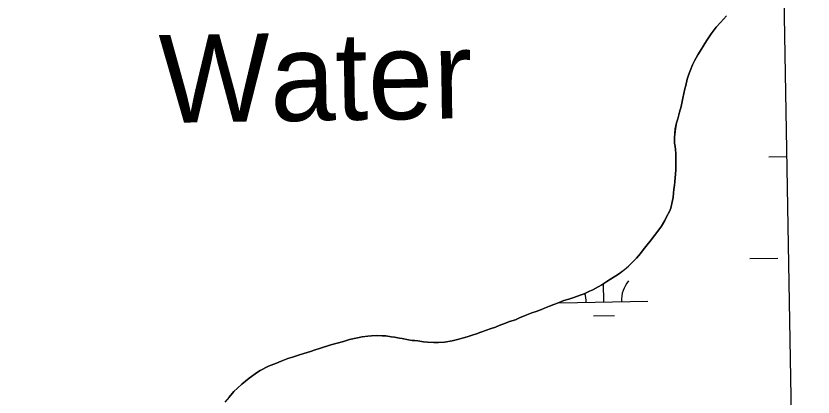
# Model space of a CAD drawing. Extents: x 3887375 to 3925618, y 296674 to 322633.
# Drawn here: x 3922538 to 3923445, y 307936 to 308370 of the extents above; entities that cross this region are included whole.
import ezdxf

# ---------------------------------------------------------------- set-up
doc = ezdxf.new("R2010")
doc.units = 0
for name, color, linetype in [('V-GRID-FRAM', 7, 'Continuous'), ('V-GRID-MAJR', 7, 'Continuous'), ('V-RIVR-IDEN', 7, 'Continuous'), ('V-TOPO-SHOR', 7, 'Continuous'), ('V-WETL-SWMP', 7, 'Continuous')]:
    doc.layers.add(name, color=color, linetype=linetype)

msp = doc.modelspace()

# ---------------------------------------------------------------- linework, layer by layer
at = {"layer": 'V-GRID-FRAM'}
msp.add_lwpolyline([(3891343.325, 320285.842), (3923192.813, 320832.523), (3923512.793, 302652.882), (3891647.44, 302105.928), (3891343.325, 320285.842)], dxfattribs=at)
at = {"layer": 'V-GRID-MAJR'}
msp.add_spline([(3891546.068, 308165.905), (3896856.111, 308255.118), (3902166.142, 308345.103), (3907476.16, 308435.86100000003), (3912786.164, 308527.391), (3918096.1550000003, 308619.693), (3923406.132, 308712.768), (3923406.133, 308712.768)], degree=3, dxfattribs=at)
at = {"layer": 'V-TOPO-SHOR'}
for points in [[(3923346.569, 308369.909), (3923339.559, 308362.446), (3923334.721, 308357.14900000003), (3923328.915, 308349.68200000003), (3923323.592, 308341.734), (3923320.686, 308336.676), (3923316.33, 308329.93200000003), (3923313.668, 308325.594), (3923310.035, 308318.848), (3923307.853, 308314.268), (3923304.943, 308307.281), (3923303.245, 308302.46)], [(3923303.245, 308302.46), (3923301.787, 308297.878), (3923300.083, 308290.88800000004), (3923299.111, 308286.788), (3923297.892, 308281.484), (3923296.6750000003, 308276.42100000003), (3923295.699, 308270.636), (3923294.965, 308267.017), (3923293.022, 308260.50800000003), (3923291.805, 308255.927), (3923290.835, 308252.79600000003), (3923289.6180000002, 308248.456), (3923288.1580000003, 308241.462), (3923287.421, 308235.674), (3923287.171, 308231.574), (3923287.398, 308225.303), (3923287.8710000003, 308221.201), (3923288.346, 308218.064), (3923288.578, 308213.239), (3923288.809, 308208.655), (3923288.7970000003, 308202.865), (3923288.791, 308199.73), (3923288.539, 308195.147), (3923288.287, 308189.601), (3923288.037, 308186.223), (3923287.543, 308181.159), (3923287.294, 308177.3), (3923286.558, 308172.23600000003), (3923286.069, 308168.619), (3923285.575, 308163.31200000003), (3923284.844, 308159.93700000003), (3923284.355, 308156.321), (3923282.897, 308151.25800000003), (3923281.44, 308147.401), (3923278.291, 308141.376), (3923276.111, 308137.28), (3923272.237, 308130.776), (3923269.335, 308126.68200000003), (3923264.495, 308120.179), (3923259.656, 308113.435), (3923256.27, 308109.341), (3923251.433, 308103.56200000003), (3923248.529, 308099.71), (3923243.935, 308094.414), (3923237.892, 308088.155), (3923234.992, 308085.265), (3923230.156, 308081.175), (3923224.6, 308076.846), (3923220.494, 308074.202), (3923214.213, 308070.356), (3923210.106, 308067.712), (3923204.311, 308064.105), (3923200.444, 308061.45900000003), (3923194.407, 308058.336), (3923190.544, 308056.657), (3923184.267, 308053.775), (3923179.921, 308052.337), (3923172.436, 308049.46), (3923166.8850000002, 308047.783), (3923161.333, 308046.105), (3923154.09, 308043.228), (3923149.985, 308041.549), (3923144.917, 308039.63), (3923139.123, 308037.471), (3923135.983, 308036.029), (3923129.704, 308033.389), (3923124.637, 308031.954), (3923117.394, 308029.074), (3923110.633, 308026.195), (3923106.287, 308024.27400000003), (3923099.529, 308022.117), (3923094.7, 308020.19800000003), (3923087.7, 308017.802), (3923083.3540000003, 308015.881), (3923077.318, 308013.964), (3923073.214, 308012.28500000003), (3923066.6950000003, 308010.128), (3923061.626, 308008.20900000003), (3923057.041, 308006.771), (3923051.006, 308004.855), (3923047.143, 308003.656), (3923041.833, 308002.223), (3923038.6950000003, 308001.264), (3923034.11, 308000.066), (3923025.4220000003, 307998.639), (3923018.426, 307998.414), (3923013.12, 307998.424), (3923005.882, 307998.68200000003), (3923001.301, 307999.173), (3922995.032, 308000.152), (3922991.6550000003, 308000.4), (3922988.519, 308000.65), (3922984.421, 308001.381), (3922977.187, 308002.843), (3922974.052, 308003.333), (3922968.506, 308004.31), (3922964.648, 308004.801), (3922958.6180000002, 308005.778), (3922954.518, 308006.028), (3922948.247, 308006.284), (3922942.216, 308005.815)], [(3922942.216, 308005.815), (3922938.116, 308005.582), (3922931.6010000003, 308004.631), (3922926.532, 308003.679), (3922917.361, 308001.527), (3922910.361, 307999.612), (3922903.119, 307997.699), (3922896.119, 307995.542), (3922883.086, 307991.469), (3922878.015, 307989.792), (3922872.707, 307988.114), (3922865.223, 307985.96), (3922860.154, 307984.282), (3922852.429, 307981.647), (3922847.119, 307979.969), (3922839.634, 307977.09), (3922834.0810000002, 307974.931), (3922825.148, 307971.333), (3922815.49, 307966.287), (3922812.348, 307964.364), (3922803.169, 307957.871), (3922794.711, 307950.89400000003), (3922789.875, 307946.321), (3922785.525, 307942.47000000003), (3922780.205, 307936.212), (3922775.367, 307930.43200000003)]]:
    msp.add_lwpolyline(points, dxfattribs=at)
at = {"layer": 'V-WETL-SWMP'}
for p, q in [((3923408.628235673, 308570.9956955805), (3923428.403716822, 307447.4531369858)), ((3923334.722, 308357.14900000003), (3923339.558, 308362.445)), ((3923339.558, 308362.445), (3923346.569, 308369.908)), ((3923328.916, 308349.683), (3923334.722, 308357.14900000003)), ((3923323.592, 308341.7350000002), (3923328.916, 308349.683)), ((3923316.33, 308329.931), (3923320.687, 308336.675)), ((3923320.687, 308336.675), (3923323.592, 308341.7350000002)), ((3923310.034, 308318.848), (3923313.667, 308325.594)), ((3923313.667, 308325.594), (3923316.33, 308329.931)), ((3923307.853, 308314.26900000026), (3923310.034, 308318.848)), ((3923303.245, 308302.46), (3923304.944, 308307.28)), ((3923304.944, 308307.28), (3923307.853, 308314.26900000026)), ((3923301.787, 308297.879), (3923303.245, 308302.46)), ((3923299.11, 308286.789), (3923300.0840000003, 308290.88800000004)), ((3923300.0840000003, 308290.88800000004), (3923301.787, 308297.879)), ((3923296.6750000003, 308276.422), (3923297.892, 308281.485)), ((3923297.892, 308281.485), (3923299.11, 308286.789)), ((3923295.698, 308270.635), (3923296.6750000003, 308276.422)), ((3923293.022, 308260.509), (3923294.966, 308267.018)), ((3923294.966, 308267.018), (3923295.698, 308270.635)), ((3923290.835, 308252.795), (3923291.806, 308255.928)), ((3923291.806, 308255.928), (3923293.022, 308260.509)), ((3923288.157, 308241.463), (3923289.619, 308248.45500000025)), ((3923289.619, 308248.45500000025), (3923290.835, 308252.795)), ((3923287.17, 308231.57500000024), (3923287.42, 308235.6750000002)), ((3923287.42, 308235.6750000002), (3923288.157, 308241.463)), ((3923287.398, 308225.30300000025), (3923287.17, 308231.57500000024)), ((3923287.872, 308221.201), (3923287.398, 308225.30300000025)), ((3923288.347, 308218.064), (3923287.872, 308221.201)), ((3923288.578, 308213.239), (3923288.347, 308218.064)), ((3923288.809, 308208.655), (3923288.578, 308213.239)), ((3923288.7970000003, 308202.866), (3923288.809, 308208.655)), ((3923394.4306906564, 308209.5199725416), (3923414.9843631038, 308209.8727664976)), ((3923288.539, 308195.147), (3923288.79, 308199.73)), ((3923288.79, 308199.73), (3923288.7970000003, 308202.866)), ((3923288.037, 308186.223), (3923288.2860000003, 308189.60000000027)), ((3923288.2860000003, 308189.60000000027), (3923288.539, 308195.147)), ((3923287.294, 308177.3), (3923287.544, 308181.1590000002)), ((3923287.544, 308181.1590000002), (3923288.037, 308186.223)), ((3923286.069, 308168.61800000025), (3923286.559, 308172.23600000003)), ((3923286.559, 308172.23600000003), (3923287.294, 308177.3)), ((3923284.844, 308159.93700000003), (3923285.575, 308163.31300000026)), ((3923285.575, 308163.31300000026), (3923286.069, 308168.61800000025)), ((3923282.896, 308151.257), (3923284.3540000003, 308156.32)), ((3923284.3540000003, 308156.32), (3923284.844, 308159.93700000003)), ((3923278.291, 308141.37700000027), (3923281.44, 308147.401)), ((3923281.44, 308147.401), (3923282.896, 308151.257)), ((3923272.237, 308130.77600000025), (3923276.111, 308137.28100000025)), ((3923276.111, 308137.28100000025), (3923278.291, 308141.37700000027)), ((3923264.495, 308120.179), (3923269.3340000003, 308126.68200000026)), ((3923269.3340000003, 308126.68200000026), (3923272.237, 308130.77600000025)), ((3923259.656, 308113.436), (3923264.495, 308120.179)), ((3923251.433, 308103.56300000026), (3923256.27, 308109.342)), ((3923256.27, 308109.342), (3923259.656, 308113.436)), ((3923243.936, 308094.413), (3923248.5300000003, 308099.71)), ((3923248.5300000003, 308099.71), (3923251.433, 308103.56300000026)), ((3923237.892, 308088.155), (3923243.936, 308094.413)), ((3923373.0071813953, 308093.70324517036), (3923405.002468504, 308094.25242896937)), ((3923224.6, 308076.846), (3923230.157, 308081.176)), ((3923230.157, 308081.176), (3923234.991, 308085.266)), ((3923234.991, 308085.266), (3923237.892, 308088.155)), ((3923214.213, 308070.355), (3923220.4930000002, 308074.20100000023)), ((3923220.4930000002, 308074.20100000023), (3923224.6, 308076.846)), ((3923200.444, 308061.46), (3923204.31, 308064.105)), ((3923204.31, 308064.105), (3923210.1070000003, 308067.711)), ((3923206.764617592, 308044.412931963), (3923206.404252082, 308065.4077208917)), ((3923210.1070000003, 308067.711), (3923214.213, 308070.355)), ((3923179.921, 308052.3380000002), (3923184.2660000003, 308053.776)), ((3923184.2660000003, 308053.776), (3923190.544, 308056.657)), ((3923190.544, 308056.657), (3923194.407, 308058.337)), ((3923194.407, 308058.337), (3923200.444, 308061.46)), ((3923154.09, 308043.227), (3923161.333, 308046.106)), ((3923156.771981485, 308043.55483227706), (3923256.757253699, 308045.2710316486)), ((3923161.333, 308046.106), (3923166.8850000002, 308047.783)), ((3923166.8850000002, 308047.783), (3923172.436, 308049.46)), ((3923172.436, 308049.46), (3923179.921, 308052.3380000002)), ((3923129.705, 308033.39000000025), (3923135.983, 308036.03)), ((3923135.983, 308036.03), (3923139.122, 308037.471)), ((3923139.122, 308037.47100000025), (3923144.916, 308039.62900000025)), ((3923144.916, 308039.62900000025), (3923149.986, 308041.54800000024)), ((3923149.986, 308041.548), (3923154.09, 308043.227)), ((3923106.287, 308024.27400000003), (3923110.633, 308026.195)), ((3923110.633, 308026.195), (3923117.394, 308029.07500000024)), ((3923117.394, 308029.07500000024), (3923124.637, 308031.95400000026)), ((3923124.637, 308031.954), (3923129.705, 308033.39)), ((3923195.031211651, 308028.77826068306), (3923219.027676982, 308029.1901485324)), ((3923083.353, 308015.881), (3923087.699, 308017.802)), ((3923087.699, 308017.802), (3923094.7, 308020.199)), ((3923094.7, 308020.199), (3923099.528, 308022.118)), ((3923099.528, 308022.118), (3923106.287, 308024.27400000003)), ((3923057.04, 308006.772), (3923061.626, 308008.20900000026)), ((3923061.626, 308008.20900000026), (3923066.696, 308010.12800000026)), ((3923066.696, 308010.128), (3923073.214, 308012.28500000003)), ((3923073.214, 308012.28500000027), (3923077.318, 308013.96500000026)), ((3923077.318, 308013.965), (3923083.353, 308015.881)), ((3922903.12, 307997.69800000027), (3922910.361, 307999.61200000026)), ((3922910.361, 307999.612), (3922917.361, 308001.526)), ((3922917.361, 308001.526), (3922926.532, 308003.678)), ((3922926.532, 308003.678), (3922931.6, 308004.631)), ((3922931.6, 308004.631), (3922938.115, 308005.582)), ((3922938.115, 308005.582), (3922942.216, 308005.815)), ((3922942.216, 308005.815), (3922948.247, 308006.28399999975)), ((3922948.247, 308006.284), (3922954.519, 308006.0290000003)), ((3922954.519, 308006.0290000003), (3922958.619, 308005.7790000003)), ((3922958.619, 308005.779), (3922964.647, 308004.801)), ((3922964.647, 308004.801), (3922968.506, 308004.30999999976)), ((3922968.506, 308004.31), (3922974.052, 308003.333)), ((3922974.052, 308003.333), (3922977.187, 308002.8440000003)), ((3922977.187, 308002.8440000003), (3922984.42, 308001.3810000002)), ((3922984.42, 308001.381), (3922988.519, 308000.64900000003)), ((3922988.519, 308000.64900000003), (3922991.6550000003, 308000.401)), ((3922991.6550000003, 308000.401), (3922995.031, 308000.152)), ((3922995.031, 308000.152), (3923001.301, 307999.174)), ((3923001.301, 307999.174), (3923005.883, 307998.681)), ((3923025.4220000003, 307998.63900000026), (3923034.109, 308000.067)), ((3923034.109, 308000.067), (3923038.6950000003, 308001.264)), ((3923038.6950000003, 308001.264), (3923041.833, 308002.222)), ((3923041.833, 308002.222), (3923047.143, 308003.657)), ((3923047.143, 308003.657), (3923051.005, 308004.855)), ((3923051.005, 308004.855), (3923057.04, 308006.772)), ((3922872.7060000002, 307988.115), (3922878.0160000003, 307989.792)), ((3922878.0160000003, 307989.792), (3922883.085, 307991.469)), ((3922883.085, 307991.4690000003), (3922896.12, 307995.54200000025)), ((3922896.12, 307995.54200000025), (3922903.12, 307997.69800000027)), ((3923005.883, 307998.6810000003), (3923013.119, 307998.42400000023)), ((3923013.119, 307998.424), (3923018.426, 307998.413)), ((3923018.426, 307998.413), (3923025.4220000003, 307998.639)), ((3922847.1180000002, 307979.9690000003), (3922852.429, 307981.64600000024)), ((3922852.429, 307981.646), (3922860.154, 307984.282)), ((3922860.154, 307984.282), (3922865.223, 307985.96)), ((3922865.223, 307985.96), (3922872.7060000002, 307988.115)), ((3922825.148, 307971.332), (3922834.0810000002, 307974.931)), ((3922834.0810000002, 307974.931), (3922839.634, 307977.09)), ((3922839.634, 307977.09), (3922847.1180000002, 307979.9690000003)), ((3922803.168, 307957.8710000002), (3922812.349, 307964.364)), ((3922812.349, 307964.364), (3922815.489, 307966.28700000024)), ((3922815.489, 307966.28700000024), (3922825.148, 307971.3320000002)), ((3922794.71, 307950.89400000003), (3922803.168, 307957.8710000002)), ((3922785.525, 307942.471), (3922789.876, 307946.32100000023)), ((3922789.876, 307946.32100000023), (3922794.71, 307950.89400000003)), ((3922780.205, 307936.211), (3922785.525, 307942.471))]:
    msp.add_line(p, q, dxfattribs=at)
for centre, radius, start, end in [((3923261.991269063, 308045.8357441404), 35.24628790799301, 140.21153501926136, 181.7551933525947), ((3923151.5216689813, 308043.93958629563), 35.24628790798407, 0.21153802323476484, 16.959448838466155)]:
    msp.add_arc(centre, radius, start, end, dxfattribs=at)

# ---------------------------------------------------------------- texts
at = {"layer": 'V-RIVR-IDEN'}
msp.add_text('Water', height=99.999801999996, rotation=0.8971749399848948, dxfattribs=at).set_placement((3922701.2087591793, 308248.1019424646))

doc.saveas('drawing.dxf')
